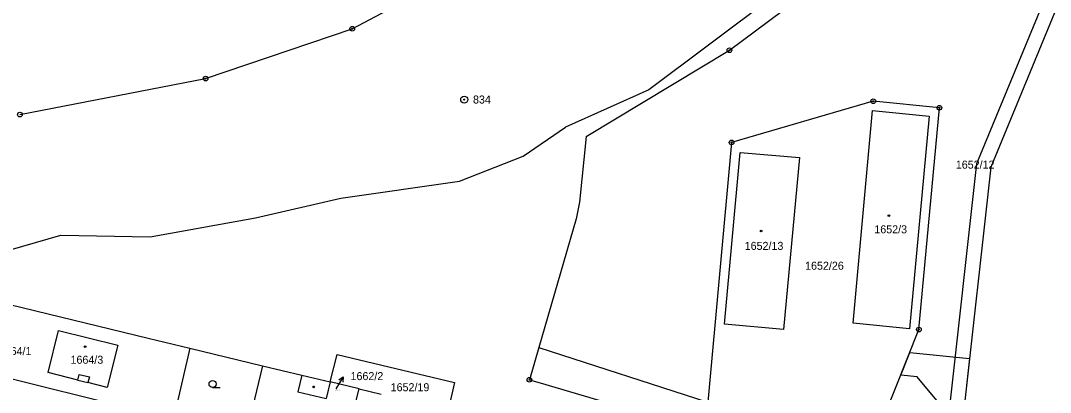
# Model space of a CAD drawing. Extents: x -755819 to -753140, y -1169796 to -1166000.
# Drawn here: x -754828 to -754609.3, y -1167863.5 to -1167784.6 of the extents above; entities that cross this region are included whole.
import ezdxf

# ---------------------------------------------------------------- set-up
doc = ezdxf.new("R2010")
doc.units = 0
for name, color, linetype in [('Vrstva 1', 7, 'Continuous'), ('Vrstva 16', 7, 'Continuous'), ('Vrstva 17', 7, 'Continuous'), ('Vrstva 18', 7, 'Continuous'), ('Vrstva 19', 7, 'Continuous'), ('Vrstva 24', 7, 'Continuous'), ('Vrstva 25', 7, 'Continuous'), ('Vrstva 27', 7, 'Continuous'), ('Vrstva 4', 7, 'Continuous')]:
    doc.layers.add(name, color=color, linetype=linetype)

msp = doc.modelspace()

# ---------------------------------------------------------------- linework, layer by layer
at = {"layer": 'Vrstva 1'}
for p, q in [((-754757.58, -1167786.36), (-754728.21, -1167770.8)), ((-754665.8, -1167777.75), (-754694.62, -1167799.28)), ((-754677.47, -1167790.9), (-754666.12, -1167782.45)), ((-754788.72, -1167796.92), (-754757.58, -1167786.36)), ((-754707.88, -1167809.19), (-754677.47, -1167790.9)), ((-754828.17, -1167804.56), (-754788.72, -1167796.92)), ((-754694.62, -1167799.28), (-754712.28, -1167807.23)), ((-754646.92, -1167801.72), (-754677.02, -1167810.46)), ((-754632.9, -1167803.1), (-754646.92, -1167801.72)), ((-754651.23, -1167848.77), (-754647.1, -1167803.71)), ((-754647.1, -1167803.71), (-754635.08, -1167804.91)), ((-754637.23, -1167850.15), (-754632.9, -1167803.1)), ((-754635.08, -1167804.91), (-754639.22, -1167849.97)), ((-754721.26, -1167813.35), (-754712.28, -1167807.23)), ((-754707.88, -1167809.19), (-754709.32, -1167823.11)), ((-754677.02, -1167810.46), (-754682.04, -1167865.57)), ((-754678.53, -1167849.03), (-754675.21, -1167812.63)), ((-754675.21, -1167812.63), (-754662.58, -1167813.69)), ((-754734.78, -1167818.66), (-754721.26, -1167813.35)), ((-754662.58, -1167813.69), (-754665.97, -1167850.11)), ((-754760.02, -1167822.3), (-754734.78, -1167818.66)), ((-754778.16, -1167826.44), (-754760.02, -1167822.3)), ((-754709.32, -1167823.11), (-754710.06, -1167826.68)), ((-754800.48, -1167830.46), (-754778.16, -1167826.44)), ((-754710.06, -1167826.68), (-754717.97, -1167853.93)), ((-754835.68, -1167834.81), (-754819.47, -1167830.1)), ((-754819.47, -1167830.1), (-754800.48, -1167830.46)), ((-754834.8, -1167843.76), (-754800.95, -1167851.94)), ((-754665.97, -1167850.11), (-754678.53, -1167849.03)), ((-754639.22, -1167849.97), (-754651.23, -1167848.77)), ((-754822.16, -1167859.28), (-754819.98, -1167850.34)), ((-754819.98, -1167850.34), (-754807.38, -1167853.43)), ((-754800.95, -1167851.94), (-754792.08, -1167854.08)), ((-754647.41, -1167875.62), (-754637.23, -1167850.15)), ((-754807.38, -1167853.43), (-754809.65, -1167862.43)), ((-754792.08, -1167854.08), (-754795.55, -1167869.19)), ((-754792.08, -1167854.08), (-754776.65, -1167857.81)), ((-754717.97, -1167853.93), (-754719.96, -1167860.79)), ((-754717.97, -1167853.93), (-754682.04, -1167865.57)), ((-754762.27, -1167861.25), (-754760.82, -1167855.43)), ((-754760.82, -1167855.43), (-754735.89, -1167861.39)), ((-754804.51, -1167866.97), (-754838.44, -1167858.57)), ((-754776.65, -1167857.81), (-754780.24, -1167872.98)), ((-754776.65, -1167857.81), (-754768.27, -1167859.82)), ((-754815.86, -1167860.87), (-754822.16, -1167859.28)), ((-754815.86, -1167860.87), (-754813.71, -1167861.41)), ((-754768.27, -1167859.82), (-754762.27, -1167861.25)), ((-754719.96, -1167860.79), (-754717.65, -1167861.46)), ((-754809.65, -1167862.43), (-754813.71, -1167861.41)), ((-754762.27, -1167861.25), (-754763.15, -1167864.77)), ((-754756.15, -1167862.72), (-754762.27, -1167861.25)), ((-754757.01, -1167866.31), (-754756.15, -1167862.72)), ((-754756.15, -1167862.72), (-754751.44, -1167863.84)), ((-754735.89, -1167861.39), (-754737.23, -1167867.24)), ((-754717.65, -1167861.46), (-754705.24, -1167865.1))]:
    msp.add_line(p, q, dxfattribs=at)
at = {"layer": 'Vrstva 16'}
msp.add_line((-754759.48, -1167860.2), (-754761.07, -1167862.75), dxfattribs=at)
msp.add_lwpolyline([(-754760.44, -1167860.79), (-754759.48, -1167860.2), (-754759.59, -1167861.32)], dxfattribs=at)
at = {"layer": 'Vrstva 24'}
for centre, radius in [((-754757.58, -1167786.36), 0.5), ((-754757.58, -1167786.36), 0.1), ((-754677.47, -1167790.9), 0.5), ((-754677.47, -1167790.9), 0.1), ((-754788.72, -1167796.92), 0.5), ((-754788.72, -1167796.92), 0.1), ((-754733.8, -1167801.38), 0.75), ((-754733.8, -1167801.38), 0.1), ((-754646.92, -1167801.72), 0.5), ((-754646.92, -1167801.72), 0.1), ((-754828.17, -1167804.56), 0.5), ((-754632.9, -1167803.1), 0.5), ((-754632.9, -1167803.1), 0.1), ((-754677.02, -1167810.46), 0.5), ((-754677.02, -1167810.46), 0.1), ((-754637.23, -1167850.15), 0.5), ((-754637.23, -1167850.15), 0.1), ((-754719.96, -1167860.79), 0.5), ((-754719.96, -1167860.79), 0.1)]:
    msp.add_circle(centre, radius, dxfattribs=at)
at = {"layer": 'Vrstva 25'}
msp.add_line((-754787.25, -1167862.44), (-754785.65, -1167862.44), dxfattribs=at)
for centre, radius in [((-754643.61, -1167825.98), 0.175), ((-754670.75, -1167829.25), 0.175), ((-754814.32, -1167853.76), 0.175), ((-754787.25, -1167861.69), 0.75), ((-754765.77, -1167862.3), 0.175)]:
    msp.add_circle(centre, radius, dxfattribs=at)
at = {"layer": 'Vrstva 27'}
for p, q in [((-754624.91, -1167814.96), (-754589.67, -1167729.66)), ((-754586.5, -1167729.83), (-754621.98, -1167815.7)), ((-754631.78, -1167876.56), (-754624.91, -1167814.96)), ((-754621.98, -1167815.7), (-754628.82, -1167877.08)), ((-754641.1, -1167859.83), (-754639.17, -1167855)), ((-754639.17, -1167855), (-754626.5, -1167856.27)), ((-754626.5, -1167856.27), (-754628.82, -1167877.08)), ((-754637.62, -1167860.18), (-754641.1, -1167859.83)), ((-754633.07, -1167865.65), (-754637.62, -1167860.18))]:
    msp.add_line(p, q, dxfattribs=at)
at = {"layer": 'Vrstva 4'}
for p, q in [((-754815.86, -1167860.87), (-754815.56, -1167859.67)), ((-754815.56, -1167859.67), (-754813.41, -1167860.21)), ((-754813.41, -1167860.21), (-754813.71, -1167861.41)), ((-754768.27, -1167859.82), (-754769.11, -1167863.35)), ((-754769.11, -1167863.35), (-754763.15, -1167864.77))]:
    msp.add_line(p, q, dxfattribs=at)

# ---------------------------------------------------------------- texts
at = {"layer": 'Vrstva 16'}
msp.add_text('1662/2', height=1.7, dxfattribs=at).set_placement((-754757.95, -1167860.87))
at = {"layer": 'Vrstva 17'}
msp.add_text('834', height=1.7, dxfattribs=at).set_placement((-754731.94, -1167802.21))
at = {"layer": 'Vrstva 18'}
for s, p in [('1652/12', (-754629.4, -1167816.02)), ('1652/26', (-754661.41, -1167837.46)), ('1664/1', (-754832.67, -1167855.56)), ('1652/19', (-754749.43, -1167863.23))]:
    msp.add_text(s, height=1.7, dxfattribs=at).set_placement(p)
at = {"layer": 'Vrstva 19'}
for s, height, p in [('1652/3', 1.7, (-754646.71, -1167829.74)), ('1652/13', 1.7, (-754674.24, -1167833.25)), ('1664/3', 1.7, (-754817.42, -1167857.4)), ('1662/2', 0.2, (-754761.18, -1167863.01))]:
    msp.add_text(s, height=height, dxfattribs=at).set_placement(p)

doc.saveas('drawing.dxf')
